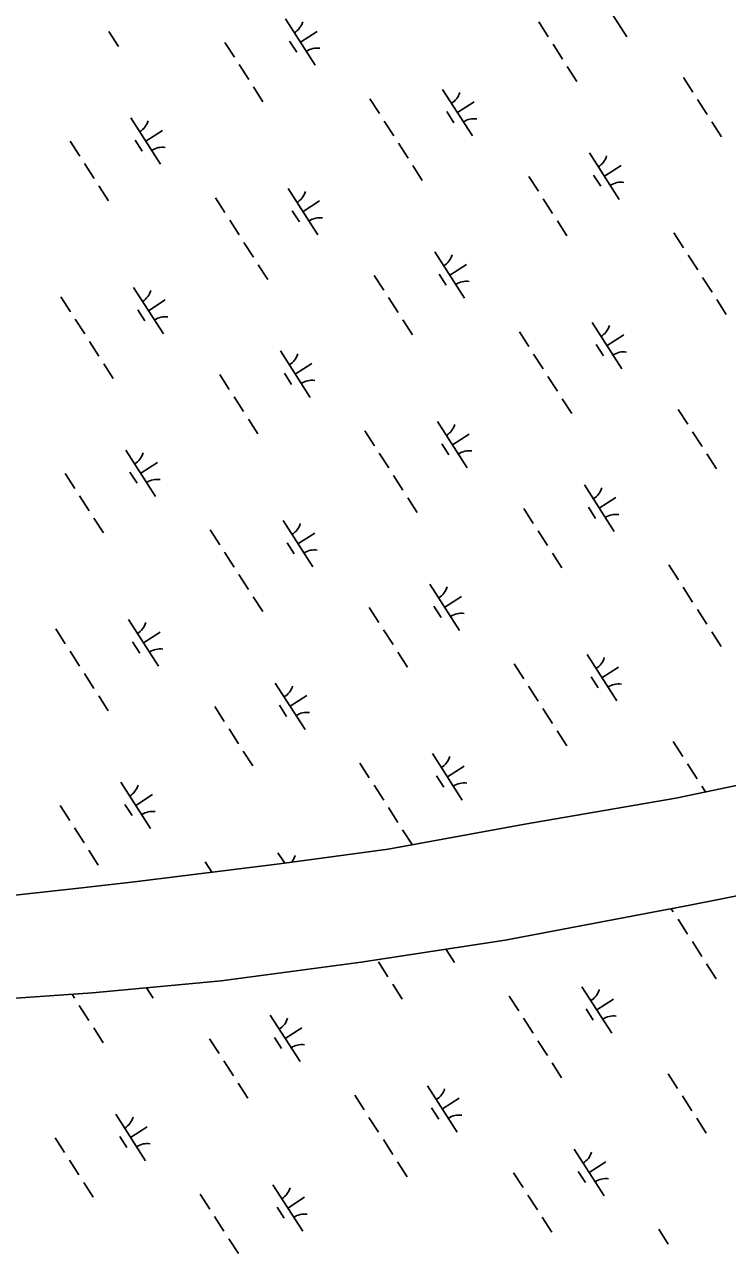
# Model space of a CAD drawing. Extents: x 3962991 to 3983549, y 181631 to 204078.
# Drawn here: x 3972147 to 3972785, y 198848 to 199956 of the extents above; entities that cross this region are included whole.
import ezdxf

# ---------------------------------------------------------------- set-up
doc = ezdxf.new("R2010")
doc.units = 0
doc.layers.add('V-WETL-SWMP', color=7, linetype='Continuous')

msp = doc.modelspace()

# ---------------------------------------------------------------- linework, layer by layer
at = {"layer": 'V-WETL-SWMP'}
for p, q in [((3972666.5, 199987.1), (3972693.5, 199945)), ((3972384, 199961.2), (3972411, 199919.1)), ((3972613.5, 199958.4), (3972622.2, 199944.9)), ((3972223.9, 199949.7), (3972232.6, 199936.2)), ((3972397.5, 199940.2), (3972412.6, 199949.9)), ((3972329.1, 199939.9), (3972337.7, 199926.5)), ((3972387.7, 199941.1), (3972394.2, 199931)), ((3972626.5, 199938.2), (3972635.1, 199924.7)), ((3972342, 199919.7), (3972350.7, 199906.3)), ((3972639.4, 199918), (3972648.1, 199904.5)), ((3972744.6, 199908.2), (3972753.2, 199894.7)), ((3972355, 199899.5), (3972363.6, 199886.1)), ((3972526.4, 199897.3), (3972553.4, 199855.2)), ((3972460.6, 199888.8), (3972469.2, 199875.3)), ((3972539.9, 199876.2), (3972555.1, 199885.9)), ((3972757.5, 199888), (3972766.2, 199874.5)), ((3972530.2, 199877.1), (3972536.7, 199867)), ((3972244, 199871.5), (3972270.9, 199829.4)), ((3972473.5, 199868.6), (3972482.1, 199855.1)), ((3972770.5, 199867.8), (3972779.1, 199854.3)), ((3972257.4, 199850.4), (3972272.6, 199860.1)), ((3972189, 199850.2), (3972197.7, 199836.7)), ((3972247.7, 199851.3), (3972254.2, 199841.2)), ((3972486.5, 199848.4), (3972495.1, 199834.9)), ((3972659.5, 199839.7), (3972686.4, 199797.6)), ((3972202, 199830), (3972210.6, 199816.5)), ((3972499.4, 199828.2), (3972508, 199814.7)), ((3972663.2, 199819.6), (3972669.7, 199809.5)), ((3972673, 199818.7), (3972688.1, 199828.4)), ((3972215, 199809.8), (3972223.6, 199796.3)), ((3972604.6, 199818.4), (3972613.2, 199805)), ((3972320.5, 199799), (3972329.2, 199785.6)), ((3972386.4, 199807.5), (3972413.4, 199765.4)), ((3972617.5, 199798.2), (3972626.1, 199784.8)), ((3972390.2, 199787.3), (3972396.6, 199777.2)), ((3972399.9, 199786.5), (3972415, 199796.2)), ((3972333.5, 199778.8), (3972342.1, 199765.4)), ((3972630.5, 199778), (3972639.1, 199764.6)), ((3972736, 199767.3), (3972744.7, 199753.8)), ((3972346.4, 199758.6), (3972355.1, 199745.2)), ((3972519.4, 199750), (3972546.4, 199707.9)), ((3972749, 199747.1), (3972757.6, 199733.6)), ((3972359.4, 199738.4), (3972368, 199724.9)), ((3972532.9, 199728.9), (3972548.1, 199738.6)), ((3972464.5, 199728.7), (3972473.2, 199715.2)), ((3972523.2, 199729.8), (3972529.7, 199719.7)), ((3972761.9, 199726.9), (3972770.6, 199713.4)), ((3972180.5, 199709.3), (3972189.1, 199695.8)), ((3972246.4, 199717.7), (3972273.4, 199675.6)), ((3972477.5, 199708.5), (3972486.1, 199695)), ((3972250.1, 199697.6), (3972256.6, 199687.5)), ((3972259.9, 199696.7), (3972275, 199706.4)), ((3972774.9, 199706.7), (3972783.5, 199693.2)), ((3972193.4, 199689.1), (3972202.1, 199675.6)), ((3972490.4, 199688.3), (3972499.1, 199674.8)), ((3972596, 199677.5), (3972604.6, 199664.1)), ((3972661.9, 199686), (3972688.9, 199643.9)), ((3972206.4, 199668.8), (3972215, 199655.4)), ((3972665.6, 199665.9), (3972672.1, 199655.8)), ((3972675.4, 199665), (3972690.5, 199674.7)), ((3972379.4, 199660.2), (3972406.4, 199618.1)), ((3972608.9, 199657.3), (3972617.6, 199643.9)), ((3972219.3, 199648.6), (3972228, 199635.2)), ((3972392.9, 199639.1), (3972408, 199648.9)), ((3972324.5, 199638.9), (3972333.1, 199625.4)), ((3972383.2, 199640), (3972389.6, 199629.9)), ((3972621.9, 199637.1), (3972630.5, 199623.7)), ((3972337.4, 199618.7), (3972346.1, 199605.2)), ((3972634.9, 199616.9), (3972643.5, 199603.5)), ((3972350.4, 199598.5), (3972359, 199585)), ((3972740, 199607.2), (3972748.6, 199593.7)), ((3972456, 199587.8), (3972464.6, 199574.3)), ((3972521.8, 199596.2), (3972548.8, 199554.1)), ((3972752.9, 199587), (3972761.6, 199573.5)), ((3972525.6, 199576.1), (3972532.1, 199566)), ((3972535.3, 199575.2), (3972550.5, 199584.9)), ((3972239.4, 199570.4), (3972266.3, 199528.3)), ((3972468.9, 199567.6), (3972477.6, 199554.1)), ((3972765.9, 199566.8), (3972774.5, 199553.3)), ((3972252.9, 199549.4), (3972268, 199559.1)), ((3972184.5, 199549.1), (3972193.1, 199535.6)), ((3972243.1, 199550.3), (3972249.6, 199540.2)), ((3972481.9, 199547.4), (3972490.5, 199533.9)), ((3972654.9, 199538.7), (3972681.9, 199496.6)), ((3972197.4, 199528.9), (3972206, 199515.4)), ((3972494.8, 199527.2), (3972503.5, 199513.7)), ((3972668.4, 199517.7), (3972683.5, 199527.4)), ((3972600, 199517.4), (3972608.6, 199503.9)), ((3972658.6, 199518.5), (3972665.1, 199508.4)), ((3972210.4, 199508.7), (3972219, 199495.2)), ((3972315.9, 199498), (3972324.6, 199484.5)), ((3972381.8, 199506.5), (3972408.8, 199464.4)), ((3972395.3, 199485.4), (3972410.5, 199495.1)), ((3972612.9, 199497.2), (3972621.6, 199483.7)), ((3972328.9, 199477.8), (3972337.5, 199464.3)), ((3972385.6, 199486.3), (3972392, 199476.2)), ((3972625.9, 199477), (3972634.5, 199463.5)), ((3972731.4, 199466.3), (3972740.1, 199452.8)), ((3972341.8, 199457.6), (3972350.5, 199444.1)), ((3972514.8, 199448.9), (3972541.8, 199406.8)), ((3972744.4, 199446.1), (3972753, 199432.6)), ((3972354.8, 199437.4), (3972363.4, 199423.9)), ((3972528.3, 199427.9), (3972543.5, 199437.6)), ((3972459.9, 199427.6), (3972468.6, 199414.2)), ((3972518.6, 199428.8), (3972525.1, 199418.7)), ((3972757.3, 199425.9), (3972766, 199412.4)), ((3972241.8, 199416.7), (3972268.8, 199374.6)), ((3972175.9, 199408.2), (3972184.5, 199394.7)), ((3972255.3, 199395.6), (3972270.4, 199405.4)), ((3972472.9, 199407.4), (3972481.5, 199394)), ((3972770.3, 199405.7), (3972778.9, 199392.2)), ((3972188.9, 199388), (3972197.5, 199374.5)), ((3972245.5, 199396.5), (3972252, 199386.4)), ((3972485.8, 199387.2), (3972494.5, 199373.7)), ((3972591.4, 199376.5), (3972600, 199363)), ((3972657.3, 199385), (3972684.3, 199342.9)), ((3972201.8, 199367.8), (3972210.4, 199354.3)), ((3972661, 199364.8), (3972667.5, 199354.7)), ((3972670.8, 199363.9), (3972685.9, 199373.6)), ((3972374.8, 199359.1), (3972401.8, 199317.1)), ((3972604.4, 199356.3), (3972613, 199342.8)), ((3972214.8, 199347.6), (3972223.4, 199334.1)), ((3972388.3, 199338.1), (3972403.5, 199347.8)), ((3972319.9, 199337.9), (3972328.5, 199324.4)), ((3972378.6, 199339), (3972385, 199328.9)), ((3972617.3, 199336.1), (3972625.9, 199322.6)), ((3972332.9, 199317.6), (3972341.5, 199304.2)), ((3972630.3, 199315.9), (3972638.9, 199302.4)), ((3972735.4, 199306.1), (3972744, 199292.7)), ((3972345.8, 199297.4), (3972354.4, 199284)), ((3972517.3, 199295.2), (3972544.2, 199253.1)), ((3972737.7, 199254.9), (3972907, 199290.4)), ((3972451.4, 199286.7), (3972460, 199273.3)), ((3972530.7, 199274.2), (3972545.9, 199283.9)), ((3972748.4, 199285.9), (3972757, 199272.5)), ((3972234.8, 199269.4), (3972261.8, 199227.3)), ((3972464.3, 199266.5), (3972473, 199253.1)), ((3972521, 199275), (3972527.5, 199264.9)), ((3972761.3, 199265.7), (3972764.6, 199260.6)), ((3972248.3, 199248.3), (3972263.4, 199258)), ((3972600.9, 199231.4), (3972737.7, 199254.9)), ((3972179.9, 199248.1), (3972188.5, 199234.6)), ((3972238.5, 199249.2), (3972245, 199239.1)), ((3972477.3, 199246.3), (3972485.9, 199232.8)), ((3972192.8, 199227.9), (3972201.5, 199214.4)), ((3972477, 199208.7), (3972600.9, 199231.4)), ((3972490.2, 199226.1), (3972498.9, 199212.7)), ((3972205.8, 199207.7), (3972214.4, 199194.2)), ((3972377.2, 199205.4), (3972383.3, 199196)), ((3972378.7, 199195.3), (3972477, 199208.7)), ((3972247.1, 199178.9), (3972378.7, 199195.3)), ((3972311.3, 199197), (3972317.3, 199187.7)), ((3972196.8, 199173.1), (3972247.1, 199178.9)), ((3972750.6, 199157.9), (3972855.2, 199178.4)), ((3972076.2, 199159.9), (3972196.8, 199173.1)), ((3972583, 199126), (3972750.6, 199157.9)), ((3972733.6, 199154.6), (3972735.5, 199151.8)), ((3972739.8, 199145), (3972748.4, 199131.6)), ((3972452.6, 199106.1), (3972583, 199126)), ((3972752.8, 199124.8), (3972761.4, 199111.4)), ((3972529.5, 199117.8), (3972537.2, 199105.8)), ((3972325.6, 199089.2), (3972452.6, 199106.1)), ((3972468.3, 199106.4), (3972476.9, 199092.9)), ((3972765.7, 199104.6), (3972774.3, 199091.1)), ((3972209.1, 199078.4), (3972325.6, 199089.2)), ((3972107.2, 199071.4), (3972209.1, 199078.4)), ((3972190.6, 199077.1), (3972192.9, 199073.5)), ((3972258.2, 199082.9), (3972264.2, 199073.6)), ((3972481.2, 199086.2), (3972489.9, 199072.7)), ((3972652.7, 199083.9), (3972679.7, 199041.8)), ((3972197.2, 199066.8), (3972205.9, 199053.3)), ((3972586.8, 199075.5), (3972595.4, 199062)), ((3972666.2, 199062.9), (3972681.3, 199072.6)), ((3972370.2, 199058.1), (3972397.2, 199016)), ((3972599.8, 199055.3), (3972608.4, 199041.8)), ((3972656.5, 199063.8), (3972662.9, 199053.7)), ((3972210.2, 199046.6), (3972218.8, 199033.1)), ((3972383.7, 199037.1), (3972398.9, 199046.8)), ((3972315.3, 199036.8), (3972323.9, 199023.3)), ((3972374, 199038), (3972380.4, 199027.8)), ((3972612.7, 199035), (3972621.4, 199021.6)), ((3972328.3, 199016.6), (3972336.9, 199003.1)), ((3972625.7, 199014.8), (3972634.3, 199001.4)), ((3972730.8, 199005.1), (3972739.4, 198991.6)), ((3972341.2, 198996.4), (3972349.9, 198982.9)), ((3972512.7, 198994.2), (3972539.6, 198952.1)), ((3972446.8, 198985.7), (3972455.4, 198972.2)), ((3972526.2, 198973.1), (3972541.3, 198982.8)), ((3972743.8, 198984.9), (3972752.4, 198971.4)), ((3972230.2, 198968.3), (3972257.2, 198926.2)), ((3972516.4, 198974), (3972522.9, 198963.9)), ((3972243.7, 198947.3), (3972258.8, 198957)), ((3972459.7, 198965.5), (3972468.4, 198952)), ((3972756.7, 198964.7), (3972765.4, 198951.2)), ((3972175.3, 198947), (3972183.9, 198933.6)), ((3972233.9, 198948.2), (3972240.4, 198938.1)), ((3972472.7, 198945.3), (3972481.3, 198931.8)), ((3972645.7, 198936.6), (3972672.7, 198894.5)), ((3972188.2, 198926.8), (3972196.9, 198913.4)), ((3972485.6, 198925.1), (3972494.3, 198911.6)), ((3972659.2, 198915.6), (3972674.3, 198925.3)), ((3972590.8, 198915.3), (3972599.4, 198901.9)), ((3972649.4, 198916.5), (3972655.9, 198906.4)), ((3972201.2, 198906.6), (3972209.8, 198893.2)), ((3972372.6, 198904.4), (3972399.6, 198862.3)), ((3972306.8, 198895.9), (3972315.4, 198882.4)), ((3972386.1, 198883.3), (3972401.3, 198893.1)), ((3972603.7, 198895.1), (3972612.4, 198881.6)), ((3972376.4, 198884.2), (3972382.9, 198874.1)), ((3972319.7, 198875.7), (3972328.3, 198862.2)), ((3972616.7, 198874.9), (3972625.3, 198861.4)), ((3972332.7, 198855.5), (3972341.3, 198842)), ((3972722.3, 198864.2), (3972730.9, 198850.7))]:
    msp.add_line(p, q, dxfattribs=at)
for centre, start, end in [((3972382.8, 199963.6), 301.8919, 343.4355), ((3972412.6, 199917.1), 81.8919, 123.4355), ((3972525.2, 199899.6), 301.8919, 343.4355), ((3972242.7, 199873.8), 301.8919, 343.4355), ((3972555, 199853.1), 81.8919, 123.4355), ((3972272.6, 199827.3), 81.8919, 123.4355), ((3972658.2, 199842.1), 301.8919, 343.4355), ((3972688.1, 199795.6), 81.8919, 123.4355), ((3972385.2, 199809.8), 301.8919, 343.4355), ((3972415, 199763.3), 81.8919, 123.4355), ((3972518.2, 199752.3), 301.8919, 343.4355), ((3972548, 199705.8), 81.8919, 123.4355), ((3972245.2, 199720.1), 301.8919, 343.4355), ((3972275, 199673.6), 81.8919, 123.4355), ((3972660.7, 199688.3), 301.8919, 343.4355), ((3972378.2, 199662.5), 301.8919, 343.4355), ((3972690.5, 199641.8), 81.8919, 123.4355), ((3972408, 199616), 81.8919, 123.4355), ((3972520.6, 199598.6), 301.8919, 343.4355), ((3972238.1, 199572.8), 301.8919, 343.4355), ((3972550.4, 199552.1), 81.8919, 123.4355), ((3972268, 199526.2), 81.8919, 123.4355), ((3972653.7, 199541), 301.8919, 343.4355), ((3972683.5, 199494.5), 81.8919, 123.4355), ((3972380.6, 199508.8), 301.8919, 343.4355), ((3972410.4, 199462.3), 81.8919, 123.4355), ((3972513.6, 199451.3), 301.8919, 343.4355), ((3972543.4, 199404.8), 81.8919, 123.4355), ((3972240.6, 199419), 301.8919, 343.4355), ((3972270.4, 199372.5), 81.8919, 123.4355), ((3972656.1, 199387.3), 301.8919, 343.4355), ((3972373.6, 199361.5), 301.8919, 343.4355), ((3972685.9, 199340.8), 81.8919, 123.4355), ((3972403.4, 199315), 81.8919, 123.4355), ((3972516, 199297.5), 301.8919, 343.4355), ((3972233.6, 199271.7), 301.8919, 343.4355), ((3972545.9, 199251), 81.8919, 123.4355), ((3972263.4, 199225.2), 81.8919, 123.4355), ((3972376, 199207.8), 321.7026, 343.4355), ((3972651.5, 199086.3), 301.8919, 343.4355), ((3972369, 199060.4), 301.8919, 343.4355), ((3972681.3, 199039.8), 81.8919, 123.4355), ((3972398.8, 199013.9), 81.8919, 123.4355), ((3972511.4, 198996.5), 301.8919, 343.4355), ((3972229, 198970.7), 301.8919, 343.4355), ((3972541.3, 198950), 81.8919, 123.4355), ((3972258.8, 198924.2), 81.8919, 123.4355), ((3972644.5, 198939), 301.8919, 343.4355), ((3972371.4, 198906.7), 301.8919, 343.4355), ((3972674.3, 198892.4), 81.8919, 123.4355), ((3972401.2, 198860.2), 81.8919, 123.4355)]:
    msp.add_arc(centre, 17.6, start, end, dxfattribs=at)

doc.saveas('drawing.dxf')
